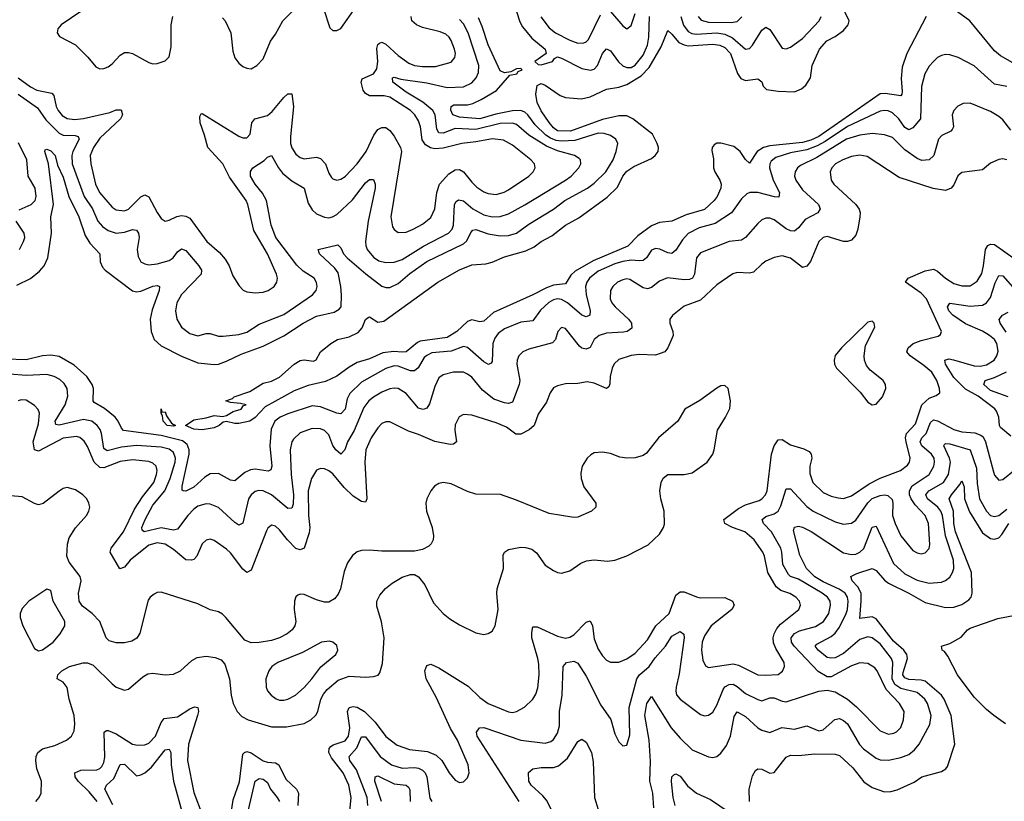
# Model space of a CAD drawing. Header units: inches. Extents: x 1843162 to 1959474, y 907081 to 1016326.
# Tile 268 of 656: x 1900918 to 1905737, y 941491 to 945315. Entities that reach past the tile are written whole.
import ezdxf

# ---------------------------------------------------------------- set-up
doc = ezdxf.new("R2010")
doc.units = ezdxf.units.IN
doc.header["$MEASUREMENT"] = 0
doc.layers.add('B9904', color=7, linetype='Continuous')

msp = doc.modelspace()

# ---------------------------------------------------------------- linework, layer by layer
at = {"layer": 'B9904', "color": 5}
for points, elevation in [([(1905354.3, 945330), (1905259.4, 945150), (1905238, 945082), (1905232.3, 945027.7), (1905237.2, 944962.8), (1905235.9, 944950), (1905230, 944942.5), (1905154.3, 944954.3), (1905130, 944951.7), (1904830, 944742.8), (1904790, 944724.7), (1904750, 944713.7), (1904590, 944698.2), (1904558.5, 944690), (1904526.8, 944670), (1904490, 944612.6), (1904470, 944630.8), (1904444.2, 944670), (1904413.8, 944693.8), (1904350, 944710.4), (1904330, 944710.4), (1904317.6, 944702.4), (1904306.9, 944690), (1904305.8, 944674.2), (1904313.4, 944633.4), (1904314.5, 944590), (1904320.1, 944570), (1904345.3, 944530), (1904351.4, 944510), (1904350.1, 944490), (1904332.4, 944450), (1904317.6, 944430), (1904270, 944385.7), (1904180.1, 944359.9), (1904110, 944329.9), (1904050, 944322.8), (1904010, 944306.8), (1903942.9, 944257.1), (1903893.8, 944206.2), (1903725.2, 944134.8), (1903636.1, 944083.9), (1903614.9, 944065.1), (1903590, 944022.4), (1903530, 944016.2), (1903496.5, 944003.5), (1903430, 943968.4), (1903237.2, 943882.8), (1903190, 943840.3), (1903170, 943836.8), (1903130, 943846), (1903110, 943838.8), (1903056.9, 943790), (1903010, 943760.6), (1902878.2, 943741.8), (1902864.4, 943735.6), (1902810, 943690.4), (1902790, 943687.7), (1902748.3, 943691.7), (1902695.7, 943684.3), (1902630, 943656.1), (1902570, 943638.3), (1902530, 943615.7), (1902470, 943570.6), (1902415.1, 943544.9), (1902330, 943525.4), (1902260.3, 943499.7), (1902118.7, 943421.3), (1902070, 943369), (1902044.4, 943350), (1901990, 943339.4), (1901970, 943339.4), (1901930, 943348.6), (1901913.7, 943346.3), (1901894.6, 943330), (1901870, 943318), (1901810, 943309), (1901770, 943311), (1901729.2, 943330), (1901770, 943356.5), (1901830, 943366.5), (1901870, 943378.9), (1901910, 943373), (1901930, 943378), (1901961.7, 943398.3), (1902002, 943410), (1902013.2, 943426.8), (1902026, 943430), (1901998, 943438), (1901950, 943442), (1901926, 943450), (1901959, 943461), (1901968, 943470), (1902043.9, 943496.1), (1902110, 943536.3), (1902150, 943546), (1902190, 943566), (1902261.2, 943630), (1902290, 943647.3), (1902310, 943650.5), (1902355.3, 943644.7), (1902369, 943651), (1902389.3, 943690), (1902441.2, 943730), (1902474, 943750), (1902530, 943763.6), (1902574.8, 943785.2), (1902593.3, 943806.7), (1902610, 943848), (1902622.8, 943857.2), (1902630, 943861.6), (1902670, 943834.3), (1902699.3, 943840.7), (1902964.5, 944030), (1903070, 944091.5), (1903130, 944114.9), (1903198.7, 944121.3), (1903230, 944128.9), (1903290, 944154.3), (1903395.4, 944184.6), (1903435.9, 944204.1), (1903470, 944229.3), (1903522.3, 944257.7), (1903590, 944310.2), (1903655.1, 944344.9), (1903793.7, 944446.3), (1903843.9, 944496.1), (1903869.9, 944550), (1903890, 944574.2), (1903923.4, 944596.6), (1904010, 944636.4), (1904028.5, 944650), (1904042.7, 944670), (1904044.6, 944690), (1904038.1, 944710), (1904014.7, 944754.7), (1903919.4, 944830), (1903890, 944844.1), (1903850, 944843.8), (1903770, 944826.5), (1903613, 944770), (1903550, 944771.7), (1903530, 944785.4), (1903510, 944811.2), (1903470, 944868.7), (1903451.2, 944910), (1903443.6, 944950), (1903450, 944993.4), (1903470, 945002), (1903490, 944994), (1903563.9, 944943.9), (1903590, 944934.4), (1903668.4, 944928.4), (1903710, 944937.4), (1903790, 944975.4), (1903850, 944985.6), (1903890, 944998.2), (1903960.3, 945039.7), (1903999.2, 945080.8), (1904058, 945182), (1904090, 945261.3), (1904110, 945244.7), (1904143.3, 945203.3), (1904170, 945191.2), (1904190, 945187.6), (1904310, 945195.2), (1904344.2, 945190), (1904370, 945179.2), (1904397.2, 945150), (1904431.3, 945051.3), (1904447.2, 945027.2), (1904470, 945017.5), (1904530, 945026), (1904550, 945010.4), (1904556.5, 944990), (1904573.4, 944973.4), (1904630, 944965.5), (1904710, 944962.2), (1904744, 944976), (1904765.6, 944994.4), (1904788.2, 945030), (1904796.7, 945090), (1904831.9, 945170), (1904867.9, 945212.1), (1904910, 945232.3), (1904950, 945261.8), (1904973.5, 945290), (1904978.5, 945310), (1904920.2, 945430)], 520), ([(1901910, 945324.7), (1901923.9, 945310), (1901951, 945250), (1901961.4, 945161.4), (1901970, 945128.2), (1901990, 945102.4), (1902010, 945086.7), (1902030, 945077.6), (1902050, 945075.3), (1902078.7, 945090), (1902110, 945123.1), (1902144.7, 945210), (1902170, 945243.7), (1902206, 945310), (1902299.4, 945400.6)], 620), ([(1901221.5, 945358.5), (1901120.4, 945290), (1901104.9, 945270), (1901101.6, 945250), (1901112, 945232), (1901190, 945191.1), (1901251.5, 945131.5), (1901290, 945084), (1901310, 945074.4), (1901330, 945075.9), (1901350, 945084.3), (1901370, 945098.9), (1901410, 945141), (1901430, 945153.6), (1901450, 945154.4), (1901470, 945149), (1901550, 945106), (1901570, 945099), (1901590, 945100.9), (1901630, 945113.4), (1901650, 945133.4), (1901658.4, 945181.6), (1901658.7, 945290), (1901666.9, 945330)], 620), ([(1902405.5, 945370), (1902435.1, 945275.1), (1902450, 945261.3), (1902470, 945262), (1902490, 945272), (1902563.7, 945376.3)], 620), ([(1903350, 945355.2), (1903365.1, 945305.1), (1903379.2, 945279.2), (1903424.6, 945224.6), (1903490.4, 945170), (1903494.8, 945150), (1903439.6, 945110), (1903455.2, 945095.2), (1903470, 945093.6), (1903525.1, 945110), (1903534.9, 945125.1), (1903550, 945133.1), (1903570, 945127.4), (1903670, 945076.4), (1903712.4, 945067.6), (1903730, 945073.1), (1903745.7, 945090), (1903770, 945149), (1903790, 945172), (1903810, 945162.7), (1903848.1, 945108.1), (1903870, 945088.5), (1903890, 945081.2), (1903910, 945081.8), (1903930, 945091.8), (1903970, 945141.4), (1903990.9, 945190), (1903996.8, 945230), (1904000.6, 945330)], 540), ([(1903468.5, 945328.5), (1903510, 945274.5), (1903540.6, 945250), (1903610, 945214), (1903650, 945199.8), (1903678.8, 945201.2), (1903690, 945206), (1903701.2, 945218.8), (1903760.8, 945339.2)], 560), ([(1903810, 945355), (1903870, 945284.2), (1903890, 945270.3), (1903910, 945286.7), (1903930, 945344.4)], 560), ([(1905790, 945097.3), (1905718.2, 945138.2), (1905690, 945161.8), (1905568.5, 945310), (1905490, 945365.8)], 520), ([(1900903.7, 944016.3), (1900970, 944048.9), (1901014.7, 944085.3), (1901036.6, 944110), (1901055.3, 944150), (1901073.5, 944270), (1901069.9, 944350), (1901082.4, 944410), (1901057.8, 944610), (1901040.5, 944670), (1901042.5, 944677.5), (1901050, 944681.3), (1901070, 944672.9), (1901090.5, 944650.5), (1901102.9, 944602.9), (1901130, 944545.2), (1901158.7, 944450), (1901207.8, 944350), (1901238.4, 944258.4), (1901261.4, 944221.4), (1901310.1, 944170.1), (1901312.1, 944130), (1901323.5, 944103.5), (1901335.2, 944090), (1901470, 943988.5), (1901490, 943984.2), (1901510, 943987.3), (1901570, 944011.8), (1901590, 944015), (1901602.4, 944010), (1901600.2, 943990), (1901565.3, 943894.7), (1901556.8, 943850), (1901560.3, 943790), (1901575.9, 943750), (1901610, 943719.5), (1901710, 943668.9), (1901790, 943636), (1901870, 943628.2), (1901890, 943630.1), (1901930, 943644.2), (1902001.6, 943678.4), (1902110, 943716.9), (1902210, 943768.6), (1902305, 943830), (1902370, 943863.9), (1902456.3, 943883.7), (1902482.1, 943897.9), (1902490.5, 943910), (1902492.4, 943967.6), (1902489.5, 944010), (1902475.8, 944075.8), (1902459.6, 944099.6), (1902385.6, 944170), (1902379, 944190), (1902474.1, 944214.1), (1902490, 944199.1), (1902502.9, 944170), (1902520.2, 944150), (1902611.1, 944071.1), (1902690, 944011.5), (1902710, 944004.8), (1902730, 944005), (1902770, 944024.5), (1902826.7, 944073.3), (1902910, 944132.3), (1903090, 944218.8), (1903107, 944233), (1903126.1, 944273.9), (1903135.5, 944284.5), (1903150, 944288.8), (1903210, 944267.5), (1903270, 944257.6), (1903310, 944259.6), (1903349.1, 944270.9), (1903410, 944314.6), (1903530, 944388.6), (1903585.8, 944430), (1903697.7, 944490), (1903730, 944514.8), (1903786.7, 944570), (1903822.8, 944630), (1903837.7, 944670), (1903844.8, 944710), (1903835.3, 944730), (1903808.9, 944748.9), (1903778.3, 944758.3), (1903750, 944759), (1903635.4, 944724.6), (1903570, 944720.9), (1903544.4, 944724.4), (1903515.5, 944735.5), (1903493.2, 944750), (1903441, 944801), (1903404.5, 944850), (1903390, 944862.2), (1903370, 944870.2), (1903330, 944869.2), (1903247.7, 944852.3), (1903170, 944829.5), (1903070, 944838.2), (1903037.5, 944850), (1903027.5, 944872.5), (1903029.9, 944890.1), (1903041.9, 944898.1), (1903110, 944898.7), (1903135.1, 944904.9), (1903176.1, 944923.9), (1903251.7, 944968.3), (1903316.6, 945043.4), (1903351.3, 945050), (1903358.4, 945061.6), (1903377.6, 945070), (1903370, 945076.9), (1903350, 945074.8), (1903320.9, 945059.1), (1903290, 945054.2), (1903270, 945064.8), (1903210, 945191.8), (1903182.1, 945282.1), (1903163.5, 945323.5)], 540), ([(1900910, 945030.1), (1900970, 944986.7), (1901001.2, 944970), (1901075.3, 944955.3), (1901084.8, 944944.8), (1901096.1, 944890), (1901105.5, 944870), (1901126, 944846), (1901150, 944831.2), (1901186.6, 944826.6), (1901230, 944831.7), (1901358.5, 944861.5), (1901390, 944873.3), (1901413.5, 944873.5), (1901421, 944850), (1901410.8, 944830), (1901310, 944734.9), (1901278.3, 944690), (1901261.9, 944650), (1901265.1, 944610), (1901289.2, 944510), (1901308.6, 944470), (1901370, 944397.5), (1901390, 944384.6), (1901430, 944379.5), (1901450, 944387.6), (1901510, 944448.6), (1901530, 944458.5), (1901550, 944448.9), (1901590, 944371.4), (1901610, 944342.6), (1901630, 944328.9), (1901650, 944333.6), (1901687.3, 944352.7), (1901710, 944356.2), (1901730, 944353.1), (1901750, 944343.2), (1901834, 944230), (1901895.9, 944175.9), (1901923.8, 944143.8), (1901943.6, 944110), (1901961.2, 944061.2), (1901992.3, 944012.3), (1902011.4, 943991.4), (1902030, 943983.6), (1902070, 943978.2), (1902110, 943982.2), (1902133.6, 943990), (1902162.6, 944010), (1902175.6, 944030), (1902178.8, 944050), (1902174.8, 944070), (1902131, 944170), (1902063.9, 944283.9), (1902035, 944410), (1902026.1, 944430), (1901945.1, 944545.1), (1901912.7, 944610), (1901838.3, 944690), (1901822.4, 944750), (1901800.2, 944810), (1901798.7, 944841.3), (1901805.1, 944854.9), (1901810, 944856.5), (1901990, 944745.4), (1902010, 944737), (1902030, 944736.9), (1902045.3, 944754.7), (1902053.9, 944810), (1902069, 944830), (1902130, 944846), (1902154.2, 944865.8), (1902210, 944934.6), (1902230, 944952.2), (1902250, 944952.2), (1902258, 944890), (1902242.5, 944742.5), (1902243.8, 944710), (1902250, 944687.6), (1902270, 944656.2), (1902290, 944641), (1902310, 944634.8), (1902370, 944642.1), (1902390, 944635.5), (1902413.7, 944610), (1902430, 944564.4), (1902443.6, 944543.6), (1902450, 944536.5), (1902470, 944530.2), (1902490, 944534.7), (1902510, 944547.3), (1902570, 944610.2), (1902613.7, 944670), (1902651.4, 944750), (1902670, 944776.9), (1902690, 944787.3), (1902710, 944787.2), (1902730, 944773.4), (1902750, 944745.5), (1902781.5, 944690), (1902786, 944670), (1902735, 944350), (1902742.1, 944302.1), (1902750, 944288.7), (1902770, 944274), (1902810, 944275.6), (1902843, 944290), (1902890, 944314.3), (1902930, 944346.9), (1902950.4, 944389.6), (1902959, 944470), (1902972.7, 944510), (1903018.9, 944561.1), (1903050, 944580.7), (1903070, 944581.5), (1903090.8, 944570.8), (1903130, 944520.2), (1903155.9, 944495.9), (1903190, 944473), (1903210, 944465.3), (1903250, 944460.5), (1903288.8, 944471.2), (1903310, 944482.5), (1903409.8, 944550), (1903431.8, 944570), (1903440.9, 944590), (1903438, 944610), (1903420.3, 944630), (1903330, 944700.5), (1903285, 944725), (1903232.2, 944732.2), (1903150, 944716.8), (1903081.6, 944710), (1902990, 944686.5), (1902950, 944683.9), (1902928.6, 944688.6), (1902903.3, 944703.3), (1902887, 944727), (1902879, 944790), (1902870, 944820.5), (1902851.2, 944850), (1902830.6, 944870), (1902730, 944936.6), (1902702.1, 944942.1), (1902630, 944942), (1902610, 944954.3), (1902598.7, 944970), (1902588.4, 945010), (1902594.1, 945025.9), (1902649.9, 945050.1), (1902665.7, 945074.3), (1902670.6, 945110), (1902666.5, 945173.5), (1902670, 945193.8), (1902679.2, 945200.8), (1902690, 945205.3), (1902710, 945195.4), (1902770, 945139.6), (1902821.8, 945101.8), (1902850, 945091), (1902890, 945086.2), (1902953.4, 945086.6), (1903030, 945107.8), (1903047.4, 945130), (1903050.5, 945150), (1903046.7, 945170), (1903030, 945213.5), (1903019.8, 945230), (1903003.5, 945243.5), (1902976.1, 945256.1), (1902890, 945276.3), (1902859.5, 945290), (1902837.2, 945310), (1902833.1, 945330)], 580), ([(1900910, 944950.1), (1901004.5, 944884.5), (1901045.2, 944825.2), (1901110, 944759.2), (1901130.4, 944750.4), (1901188.3, 944748.3), (1901203.6, 944743.6), (1901208.6, 944730), (1901178.2, 944670), (1901172.9, 944650), (1901175, 944610), (1901233.8, 944450), (1901273.2, 944390), (1901300.1, 944330), (1901322.9, 944302.9), (1901350, 944283.6), (1901390, 944270.6), (1901430, 944274.6), (1901470, 944287.9), (1901490, 944285.2), (1901499, 944270), (1901501.7, 944250), (1901492.9, 944190), (1901497, 944157), (1901511, 944131), (1901530, 944120.2), (1901550, 944116.3), (1901590, 944119.8), (1901650, 944136.6), (1901669.5, 944150.5), (1901690, 944178.6), (1901710, 944194.2), (1901730, 944186), (1901793.9, 944110), (1901807.2, 944090), (1901805.5, 944070), (1901709.5, 943970), (1901686.8, 943930), (1901679.8, 943890), (1901686.5, 943850), (1901710.3, 943810), (1901750, 943779.7), (1901790, 943768.6), (1901830, 943779.7), (1901850, 943779.3), (1901890, 943766.7), (1901913.4, 943766.6), (1901990, 943775.5), (1902030, 943785.8), (1902090, 943826.1), (1902210, 943872.5), (1902350.9, 943969.1), (1902368.7, 943990), (1902373.6, 944010), (1902370.8, 944029.2), (1902358.4, 944050), (1902305.2, 944085.2), (1902274, 944114), (1902171.7, 944250), (1902148.6, 944310), (1902125, 944430), (1902106.3, 944466.3), (1902069.9, 944510), (1902046.6, 944550), (1902047.4, 944572.6), (1902058.3, 944590), (1902114.2, 944625.8), (1902130, 944643.1), (1902150, 944650.4), (1902184, 944590), (1902204.2, 944564.2), (1902250, 944526.6), (1902310, 944490.2), (1902330, 944418), (1902350, 944383.9), (1902370, 944365.6), (1902410, 944348.6), (1902430, 944345.9), (1902449.3, 944350), (1902470, 944361.5), (1902546.3, 944433.7), (1902610, 944516.8), (1902630, 944533.2), (1902650, 944533.4), (1902658.2, 944510), (1902657, 944490), (1902623.1, 944330), (1902610.1, 944230), (1902611.3, 944210), (1902619.2, 944190), (1902650, 944153.1), (1902675.2, 944135.2), (1902710, 944126.2), (1902750, 944127.9), (1902790, 944141.6), (1902893.4, 944206.6), (1903015.8, 944270), (1903034.2, 944290), (1903041.7, 944310), (1903046.7, 944410), (1903054.8, 944425.2), (1903066.3, 944433.7), (1903090, 944428.2), (1903135, 944390), (1903190, 944360.3), (1903230, 944350.1), (1903270, 944351.6), (1903310, 944364.3), (1903390, 944408.6), (1903590, 944529.6), (1903616.8, 944550), (1903655, 944590), (1903663.8, 944610), (1903662.3, 944630), (1903656.3, 944636.3), (1903633.6, 944650), (1903550, 944673.1), (1903496.1, 944696.1), (1903409.2, 944749.2), (1903350, 944801.4), (1903330, 944809), (1903270, 944806.5), (1903150, 944776.9), (1903050, 944782.9), (1902990, 944759.7), (1902970, 944760.8), (1902959.6, 944779.6), (1902951.8, 944850), (1902939.3, 944870), (1902890.8, 944910.8), (1902810, 944959.9), (1902744.2, 945010), (1902742, 945030), (1902750, 945033.7), (1902783.4, 945023.4), (1902910, 945005.2), (1903010, 944983.9), (1903090, 944986.2), (1903130, 945006.6), (1903152.2, 945030), (1903163.8, 945056.2), (1903164.8, 945090), (1903112.9, 945250), (1903090, 945295.2), (1903070, 945315.7)], 560), ([(1904153.7, 945330), (1904167.6, 945287.6), (1904190, 945257.1), (1904207.6, 945247.6), (1904230, 945244.3), (1904330, 945250), (1904370, 945244.8), (1904406.6, 945226.6), (1904470, 945170.1), (1904490, 945173.7), (1904505, 945190), (1904550, 945264.2), (1904570, 945279), (1904590, 945266.7), (1904650, 945175.8), (1904670, 945172.9), (1904690, 945180.2), (1904750, 945222.5), (1904831.4, 945310), (1904841, 945330)], 540), ([(1904238.4, 945330), (1904253, 945313), (1904290, 945302.8), (1904399.6, 945300.4), (1904430, 945305.5), (1904451.7, 945328.3)], 560), ([(1905750, 944987.8), (1905690, 945000.2), (1905590, 945089.8), (1905510.6, 945130.6), (1905470, 945143.1), (1905450, 945144.8), (1905430, 945140.4), (1905410, 945129.7), (1905390, 945111), (1905370, 945086.9), (1905348.7, 945050), (1905332.1, 944987.9), (1905327.5, 944830), (1905290, 944785.7), (1905270, 944775.8), (1905250, 944787.2), (1905220.7, 944830), (1905190, 944859), (1905168.8, 944868.8), (1905150, 944870.9), (1905130, 944866.9), (1904970, 944792.3), (1904860.9, 944719.1), (1904822, 944698), (1904770, 944677.4), (1904690, 944663), (1904618.7, 944641.3), (1904596.6, 944623.4), (1904589.6, 944610), (1904588.6, 944590), (1904606.5, 944530), (1904637.2, 944470), (1904632.8, 944447.2), (1904612, 944448), (1904530, 944469.5), (1904491.2, 944468.8), (1904476.4, 944463.6), (1904450, 944438.2), (1904401.1, 944370), (1904322.1, 944317.9), (1904243.6, 944296.4), (1904190, 944268.2), (1904161.8, 944238.2), (1904130, 944186.8), (1904110, 944171.6), (1904090, 944174.2), (1904051.5, 944191.5), (1904030, 944195), (1904010, 944187.1), (1903985.3, 944150), (1903970, 944136.9), (1903950, 944134.5), (1903910, 944138.7), (1903870, 944132.1), (1903830, 944119.8), (1903750, 944083.8), (1903707.3, 944050), (1903693.4, 944030), (1903686.5, 944010), (1903690.1, 943970), (1903710.8, 943890), (1903708.2, 943870), (1903690, 943860.4), (1903670, 943869), (1903599.6, 943930), (1903570, 943946.5), (1903550, 943949), (1903530, 943944.1), (1903508.5, 943931.5), (1903467, 943893), (1903430, 943842.4), (1903370, 943834.6), (1903290, 943803), (1903259.6, 943780.4), (1903242.9, 943757.1), (1903234.1, 943730), (1903230, 943642.7), (1903225.7, 943634.3), (1903212.4, 943627.6), (1903190, 943641.3), (1903110, 943711.2), (1903090, 943716.3), (1903030, 943693), (1902935.3, 943684.7), (1902910, 943672.8), (1902898.2, 943661.8), (1902868.2, 943611.8), (1902850, 943596.5), (1902830, 943597.6), (1902770, 943620.3), (1902750, 943620.7), (1902710, 943607.8), (1902590, 943541.8), (1902533.6, 943486.4), (1902520.3, 943459.7), (1902510, 943408.7), (1902490, 943386.7), (1902470, 943389.9), (1902390, 943421.3), (1902350, 943425.3), (1902230, 943386.6), (1902193.2, 943370), (1902167.1, 943350), (1902148.7, 943311.3), (1902142.5, 943230), (1902152.4, 943130), (1902146.7, 943113.3), (1902134.1, 943105.9), (1902070, 943115.2), (1902047.9, 943112.1), (1902020.3, 943099.7), (1901970, 943058.7), (1901950, 943062.2), (1901890, 943095.3), (1901850, 943093.6), (1901823.1, 943076.9), (1901770, 943027.3), (1901730, 943007.6), (1901717.2, 943010), (1901713, 943013), (1901712.9, 943032.9), (1901747.9, 943190), (1901746.9, 943210), (1901736.9, 943236.9), (1901714, 943254), (1901610, 943280.7), (1901425.8, 943305.8), (1901415.7, 943315.7), (1901399.9, 943350), (1901384.3, 943370), (1901332.7, 943412.7), (1901282.5, 943442.5), (1901277.7, 943450), (1901279.3, 943510), (1901272.7, 943530), (1901245.8, 943570), (1901185, 943625), (1901110, 943666.7), (1901070, 943673.8), (1901030, 943671.1), (1900950, 943650.7), (1900850, 943653.3)], 540), ([(1905770, 944774.2), (1905730, 944825.1), (1905710, 944841.4), (1905670, 944866.4), (1905570, 944907.1), (1905535.4, 944904.6), (1905510, 944891.5), (1905490.4, 944870), (1905481.3, 944850), (1905488.8, 944791.2), (1905482.5, 944777.5), (1905475.5, 944770), (1905431.5, 944748.5), (1905415.5, 944730), (1905392.7, 944650), (1905370, 944629.8), (1905333.2, 944626.8), (1905310, 944635.8), (1905250, 944678.7), (1905190, 944738), (1905150, 944751.6), (1905090, 944758.9), (1905029.4, 944749.4), (1904965.5, 944730), (1904818.9, 944641.1), (1904738.9, 944601.1), (1904724.7, 944590), (1904712.8, 944570), (1904710.2, 944550), (1904717.4, 944530), (1904750, 944483.2), (1904828, 944410), (1904836.1, 944390), (1904824.2, 944370), (1904762.2, 944337.8), (1904730, 944296.1), (1904710, 944280.7), (1904690, 944281.9), (1904670, 944291.2), (1904610, 944335.7), (1904590, 944343.8), (1904570, 944343.5), (1904550, 944335.3), (1904530, 944318), (1904470, 944248.7), (1904450, 944236.1), (1904390, 944229.8), (1904250, 944173.8), (1904230, 944149.4), (1904221.5, 944070), (1904211, 944050), (1904196.8, 944043.2), (1904170, 944041.6), (1904087.9, 944052.1), (1904050, 944035.3), (1904010, 944004.8), (1903990, 943998.9), (1903970, 944003.5), (1903904.2, 944044.2), (1903890, 944046.8), (1903870, 944042.7), (1903843.2, 944030), (1903820.7, 944010), (1903809.3, 943990), (1903808.7, 943950), (1903816.6, 943930), (1903832.8, 943910), (1903897.7, 943850), (1903911.9, 943830), (1903913.6, 943806.4), (1903890.4, 943790), (1903873.8, 943786.2), (1903790, 943781), (1903754.4, 943770), (1903730.1, 943750), (1903710, 943711.8), (1903690, 943702.6), (1903670, 943708.2), (1903657.8, 943717.8), (1903590, 943803.5), (1903570, 943809.6), (1903552.4, 943790), (1903540.9, 943750), (1903525.9, 943734.1), (1903410, 943703.7), (1903380.3, 943690), (1903360.2, 943670), (1903352.2, 943650), (1903351.8, 943630), (1903365.6, 943550), (1903362.8, 943530), (1903330, 943443.1), (1903310, 943437.4), (1903290, 943440.9), (1903239.2, 943459.2), (1903182.3, 943502.3), (1903130, 943566.6), (1903110, 943580.7), (1903089.8, 943589.8), (1903041, 943590), (1902990, 943576.8), (1902970, 943563.5), (1902950, 943520.5), (1902924, 943436), (1902910, 943414.2), (1902892.3, 943407.7), (1902870, 943414.6), (1902810, 943486.5), (1902770, 943510.6), (1902750, 943513), (1902730, 943509.2), (1902690, 943492.3), (1902650, 943468.5), (1902627.1, 943450), (1902602.1, 943417.9), (1902555.4, 943304.6), (1902522.9, 943250), (1902508.8, 943211.2), (1902490, 943189.8), (1902464.5, 943210), (1902450, 943232.4), (1902430, 943284), (1902410, 943304.8), (1902390, 943312.5), (1902350, 943314.5), (1902290, 943294.3), (1902257.1, 943262.9), (1902250, 943249.4), (1902242.1, 943210), (1902246.2, 943090), (1902258, 942990), (1902255.5, 942944.5), (1902250, 942925.4), (1902230, 942923.7), (1902150, 942989.9), (1902110, 943010.4), (1902087.9, 943012.1), (1902070, 943005.9), (1902050.2, 942990), (1902037.9, 942970), (1902010, 942851.5), (1901990, 942842.4), (1901970, 942855.4), (1901890, 942928.7), (1901850, 942944.1), (1901830, 942945.7), (1901790, 942934.7), (1901770, 942921), (1901740.1, 942890), (1901690, 942822.8), (1901670, 942818), (1901610, 942829.6), (1901526.6, 942810), (1901516.8, 942816.8), (1901515.3, 942830), (1901531.7, 942870), (1901570, 942940.4), (1901627.7, 943010), (1901654.1, 943070), (1901678.1, 943150), (1901679.5, 943170), (1901670, 943197.4), (1901650, 943213.1), (1901610, 943223.4), (1901490, 943231.2), (1901416.4, 943223.6), (1901345.5, 943205.5), (1901330, 943217.3), (1901318.8, 943290), (1901311.5, 943310), (1901296.1, 943330), (1901270.2, 943350.2), (1901230, 943359.4), (1901110.7, 943330.7), (1901095.1, 943335.1), (1901091.6, 943350), (1901139.4, 943430), (1901152.9, 943472.9), (1901149.8, 943510), (1901135.6, 943535.6), (1901114.5, 943554.5), (1901086, 943570), (1901050, 943579), (1900950, 943574.3), (1900870, 943579.9)], 560), ([(1900915, 944385), (1900974.4, 944410), (1900993.6, 944430), (1900998.8, 944450), (1900992.7, 944490), (1900958.7, 944550), (1900953.1, 944630), (1900911.9, 944711.9)], 560), ([(1905750, 944628.5), (1905730, 944634.2), (1905710, 944630.7), (1905670, 944612.8), (1905630, 944580.6), (1905530, 944567.7), (1905510, 944551.1), (1905490, 944506.9), (1905477.6, 944490), (1905450, 944479.6), (1905389.5, 944489.5), (1905223.4, 944543.4), (1905065.4, 944645.4), (1905030, 944652.7), (1904990, 944645.4), (1904947.4, 944630), (1904911.6, 944610), (1904892.4, 944590), (1904884.2, 944570), (1904890.2, 944530), (1904903.5, 944510), (1905010.1, 944410.1), (1905027.3, 944387.3), (1905032.1, 944370), (1905030.8, 944350.8), (1905020.1, 944290), (1905010, 944260.5), (1904990, 944236.4), (1904970, 944229.1), (1904950, 944229.2), (1904870, 944254), (1904850, 944249.8), (1904830, 944229.7), (1904788.8, 944131.2), (1904770, 944108.7), (1904750, 944102.3), (1904690, 944148.9), (1904650, 944159.3), (1904610, 944151.6), (1904570, 944133.3), (1904550, 944119.3), (1904510, 944079), (1904490, 944074.7), (1904430, 944077.5), (1904409, 944071), (1904330, 944017.3), (1904250, 943942.2), (1904170, 943914), (1904112.5, 943867.5), (1904099.6, 943850), (1904099.2, 943830), (1904114.3, 943790), (1904115.8, 943770), (1904090.1, 943709.9), (1904075.5, 943690), (1904030, 943673.5), (1903950, 943676.3), (1903910, 943672.2), (1903850, 943653.1), (1903828.1, 943631.9), (1903817.2, 943610), (1903807.9, 943570), (1903806.9, 943533.1), (1903802, 943518), (1903790, 943511.3), (1903730, 943537.3), (1903696.1, 943543.9), (1903650, 943535.8), (1903590, 943533.1), (1903550, 943524.4), (1903530, 943514.3), (1903514.9, 943490), (1903496.9, 943443.1), (1903454.9, 943385.1), (1903435.4, 943330), (1903412.1, 943307.9), (1903370, 943286.9), (1903346.6, 943286.6), (1903301.1, 943321.1), (1903250, 943342.7), (1903130, 943379.5), (1903090, 943383.8), (1903068.1, 943371.9), (1903050, 943332.3), (1903047.5, 943307.5), (1903055.2, 943250), (1903041.5, 943238.5), (1903024, 943236), (1902950, 943250.7), (1902870, 943285.8), (1902821.4, 943301.4), (1902730, 943347.9), (1902710, 943348), (1902690, 943338.9), (1902670, 943318.8), (1902637.9, 943270), (1902611.9, 943210), (1902607.1, 943150), (1902616.5, 942970), (1902610, 942954.5), (1902590, 942957.6), (1902550, 942983.8), (1902505.6, 943025.6), (1902450, 943092.5), (1902430, 943108.2), (1902410, 943118), (1902390, 943119.8), (1902370, 943111.1), (1902346, 943070), (1902330.1, 943009.9), (1902330.9, 942890), (1902338.6, 942830), (1902335.3, 942804.7), (1902310, 942728.7), (1902290, 942720.8), (1902270, 942728), (1902227.8, 942770), (1902190, 942819.8), (1902170, 942837.8), (1902150, 942842.3), (1902132.4, 942827.6), (1902125.2, 942814.8), (1902050, 942622), (1902030, 942610.9), (1902010, 942627.1), (1901950, 942705.8), (1901930, 942724.8), (1901870, 942767.2), (1901850, 942773.3), (1901830, 942768.5), (1901810, 942751.3), (1901784.2, 942690), (1901770, 942674.6), (1901758.4, 942670), (1901730, 942672.6), (1901670, 942722.3), (1901630, 942748.6), (1901590, 942755.3), (1901550, 942743.7), (1901458.8, 942670), (1901430, 942635.9), (1901408, 942628), (1901360.6, 942710), (1901365.7, 942730), (1901426.3, 942810), (1901479.7, 942920.3), (1901519.4, 942980.6), (1901574.2, 943050), (1901587.9, 943090), (1901589.9, 943110), (1901584.9, 943130), (1901570, 943146), (1901550, 943154.2), (1901470, 943160.8), (1901410, 943153), (1901330, 943121.8), (1901310, 943124.4), (1901282.4, 943150), (1901250, 943227), (1901233.4, 943253.4), (1901211.4, 943271.4), (1901195, 943275), (1901130, 943267.1), (1901010, 943204.3), (1900990, 943209.8), (1900983.6, 943250), (1901010, 943338.4), (1901014.4, 943390), (1901007.9, 943407.9), (1900990, 943427.4), (1900950, 943453.8), (1900925.3, 943454.7), (1900910, 943449.7)], 580), ([(1900916, 944190), (1900936.8, 944230), (1900942, 944250), (1900939.2, 944270), (1900900.7, 944330)], 560), ([(1902529.9, 941410), (1902539.9, 941510), (1902527.9, 941570), (1902500.3, 941630), (1902443.7, 941703.7), (1902431.4, 941730), (1902431.8, 941750), (1902440.4, 941759.6), (1902452.4, 941767.6), (1902510, 941786.7), (1902527.2, 941810), (1902533.6, 941850), (1902521.5, 941930), (1902530.4, 941949.6), (1902550, 941954.4), (1902570, 941951.2), (1902606.1, 941930), (1902658.4, 941878.4), (1902710, 941808.1), (1902765.2, 941765.2), (1902825.1, 941745.1), (1902914.1, 941734.1), (1902956.4, 941716.4), (1902984.1, 941690), (1903020.2, 941630), (1903050, 941594), (1903070, 941583.6), (1903090, 941586), (1903110, 941605.5), (1903117.2, 941630), (1903112.3, 941670), (1903061.1, 941790), (1903026.8, 941846.8), (1902957.9, 941997.9), (1902907.7, 942090), (1902900.8, 942130), (1902910, 942154.9), (1902930, 942161.1), (1902970, 942144.7), (1903113.5, 942053.5), (1903170, 941998.7), (1903210, 941970.1), (1903310, 941928.6), (1903330, 941926), (1903350, 941930.2), (1903388.8, 941951.2), (1903429.8, 941990), (1903444.5, 942015.5), (1903453.8, 942046.2), (1903459.9, 942110), (1903458.3, 942161.7), (1903454.6, 942190), (1903424.6, 942290), (1903423.7, 942316.3), (1903430, 942344.9), (1903450, 942344.6), (1903550, 942298.5), (1903590, 942289.6), (1903610, 942294.3), (1903630, 942305.5), (1903690, 942367.1), (1903710, 942374.2), (1903722.2, 942350), (1903730, 942285.7), (1903750, 942236), (1903770, 942202.7), (1903790, 942181.3), (1903810, 942171.2), (1903850, 942171.2), (1903890, 942188.6), (1903930, 942216.1), (1903990, 942280.5), (1904031.6, 942350), (1904097.4, 942410), (1904130, 942499.7), (1904150, 942515.1), (1904170, 942516.4), (1904230, 942491.2), (1904250, 942487.2), (1904370, 942488.6), (1904406.3, 942470), (1904415, 942450), (1904403.9, 942430), (1904302.2, 942350), (1904270, 942300.9), (1904258.3, 942270), (1904255.1, 942230), (1904262, 942182), (1904273.9, 942153.9), (1904290, 942145.3), (1904410, 942162.9), (1904436.4, 942156.4), (1904530, 942110.2), (1904567.4, 942107.4), (1904630, 942111.1), (1904652.1, 942127.9), (1904661.1, 942150), (1904659.1, 942170), (1904618.4, 942238.4), (1904607.1, 942267.1), (1904605.4, 942290), (1904609.9, 942310), (1904623.9, 942336.1), (1904642.5, 942357.5), (1904730.9, 942430), (1904739.2, 942450), (1904734.2, 942470), (1904716.8, 942490), (1904686.9, 942506.9), (1904642.8, 942522.8), (1904620.6, 942540.6), (1904580.4, 942610), (1904563.8, 942690), (1904555.8, 942710), (1904513.2, 942770), (1904466.8, 942810), (1904406.9, 942830), (1904369.8, 942850), (1904365.1, 942870), (1904436, 942924), (1904470, 942941.2), (1904536.6, 942963.4), (1904550, 942970.2), (1904569.1, 942990), (1904576, 943010), (1904598.2, 943190), (1904610, 943230.3), (1904630, 943259.1), (1904650, 943260.7), (1904690, 943235), (1904755.8, 943215.8), (1904782.7, 943202.7), (1904792.6, 943190), (1904794.7, 943170), (1904785, 943130), (1904785, 943095), (1904799.8, 943050), (1904850, 943002.2), (1904890, 942984), (1904924, 942976), (1904950, 942973.1), (1904990, 942985), (1905076.4, 943043.6), (1905130, 943072), (1905228.7, 943110), (1905263.7, 943136.3), (1905273.4, 943150), (1905277.2, 943170), (1905256.2, 943250), (1905254, 943270), (1905259.3, 943290), (1905301.8, 943338.2), (1905333.5, 943430), (1905370, 943462.5), (1905404.1, 943475.9), (1905421.3, 943490), (1905420.3, 943510), (1905407.2, 943550), (1905382.9, 943590), (1905343.8, 943623.8), (1905276.8, 943670), (1905259.8, 943690), (1905266.6, 943710), (1905291.9, 943730), (1905330, 943745.1), (1905413.6, 943766.4), (1905424.8, 943775.2), (1905429.8, 943790), (1905356.3, 943950), (1905330, 943977.4), (1905253.5, 944030), (1905267.3, 944050), (1905350, 944086), (1905390, 944094.1), (1905410, 944084.2), (1905450, 944049.6), (1905490, 944024.6), (1905530, 944012.3), (1905570, 944012.2), (1905604.2, 944035.8), (1905626.6, 944073.4), (1905636.2, 944110), (1905645.6, 944190), (1905655.8, 944210), (1905670, 944217.5), (1905690, 944214.6), (1905790, 944143.9)], 580), ([(1905770, 943277.9), (1905719.1, 943319.1), (1905713.6, 943330), (1905710.8, 943370.8), (1905698.9, 943398.9), (1905690.3, 943410.3), (1905610, 943473.5), (1905547.9, 943507.9), (1905490, 943563.7), (1905449.9, 943630), (1905446, 943650), (1905464.9, 943655.1), (1905488.6, 943651.4), (1905590, 943620.7), (1905619.8, 943620.2), (1905650, 943626.2), (1905686.8, 943650), (1905700.8, 943670), (1905706.5, 943693.5), (1905700.7, 943730), (1905688.6, 943750), (1905665.5, 943770), (1905630, 943791.3), (1905547.4, 943827.4), (1905485.2, 943870), (1905466.1, 943890), (1905459.8, 943910), (1905470, 943927.4), (1905570, 943912.9), (1905630, 943918.4), (1905650, 943930.1), (1905670, 943956.5), (1905692, 944028), (1905710, 944062.6), (1905730, 944061.7), (1905790, 943993.5)], 560), ([(1905746.9, 943786.9), (1905717, 943830), (1905712.4, 943847.6), (1905727.7, 943870), (1905756.1, 943883.9)], 540), ([(1905755.6, 943470), (1905670, 943500.1), (1905637.8, 943530), (1905643.1, 943550), (1905690, 943565.1), (1905747.5, 943592.5)], 540), ([(1900996.8, 941490), (1901013.3, 941510), (1901022.3, 941530), (1901025, 941590), (1901002.1, 941650), (1900995.8, 941690), (1900997.5, 941710), (1901006.3, 941730), (1901030, 941748.5), (1901090, 941764.2), (1901146.2, 941790), (1901170.6, 941810), (1901183.5, 941836.5), (1901187.2, 941870), (1901184.5, 941910), (1901159, 941990), (1901150, 942048), (1901130, 942073.5), (1901100.9, 942090), (1901103.9, 942110), (1901124.4, 942130), (1901162, 942150), (1901229, 942169), (1901250, 942168.4), (1901277.6, 942157.6), (1901370, 942066), (1901390, 942050.2), (1901430, 942035.4), (1901450, 942039.7), (1901519.8, 942100.2), (1901545.3, 942114.7), (1901570, 942118.4), (1901630, 942110.1), (1901670, 942112.3), (1901704.5, 942130), (1901760.2, 942179.8), (1901785.8, 942194.2), (1901830, 942201.1), (1901874.5, 942194.5), (1901903.1, 942183.1), (1901921.8, 942161.8), (1901944.2, 942090), (1901952.3, 942010), (1901962, 941970), (1901981.5, 941930), (1902005.3, 941905.3), (1902036.5, 941890), (1902150, 941855), (1902224.1, 941855.9), (1902310, 941871.3), (1902342.9, 941890), (1902367.5, 941912.5), (1902377.6, 941930), (1902392.4, 941990), (1902404.1, 942015.9), (1902422.5, 942037.5), (1902476.6, 942083.4), (1902530, 942102.8), (1902610, 942098), (1902650, 942100.9), (1902671.7, 942108.3), (1902680.6, 942119.4), (1902694.1, 942165.9), (1902701.9, 942290), (1902688.7, 942368.7), (1902666.4, 942446.4), (1902665.9, 942470), (1902680.1, 942499.9), (1902708.4, 942531.6), (1902741.3, 942558.7), (1902790, 942588.2), (1902830, 942601.2), (1902850, 942600.2), (1902869.5, 942589.5), (1902901.4, 942550), (1902942.6, 942462.6), (1902990.2, 942410), (1903023.1, 942383.1), (1903070, 942353.9), (1903150, 942314.5), (1903190, 942307.5), (1903210, 942311.5), (1903230, 942323.1), (1903244.8, 942350), (1903259.6, 942430), (1903252.4, 942510), (1903255.3, 942530), (1903285, 942630), (1903284.7, 942695.3), (1903290.8, 942710), (1903310, 942723.2), (1903370, 942733.6), (1903393.3, 942733.3), (1903425, 942725), (1903447.3, 942707.3), (1903490, 942646.7), (1903530, 942619.7), (1903550, 942610.2), (1903570, 942607.1), (1903610, 942618.8), (1903664.5, 942655.5), (1903692.7, 942667.3), (1903730, 942671.6), (1903794.1, 942665.9), (1903830.3, 942670.3), (1903890, 942691.3), (1903994.2, 942745.8), (1904050, 942797.4), (1904069.8, 942830), (1904073.7, 942846.3), (1904072.8, 942910), (1904056.3, 942970), (1904051.2, 943010), (1904057.9, 943050), (1904067.6, 943072.4), (1904090.6, 943089.4), (1904170, 943089.4), (1904210, 943097.4), (1904282, 943150), (1904309.8, 943190), (1904317.8, 943210), (1904333.7, 943306.3), (1904373.3, 943370), (1904393.4, 943413.4), (1904397, 943450), (1904385.2, 943510), (1904370, 943525.2), (1904350, 943522.9), (1904330, 943513), (1904247.4, 943452.6), (1904173, 943410), (1904139.1, 943350), (1904044.9, 943270), (1903985.7, 943194.3), (1903970, 943182.7), (1903930, 943171.5), (1903890, 943169.9), (1903855.3, 943175.3), (1903810, 943192.2), (1903770, 943199.8), (1903730, 943195.3), (1903713.2, 943186.8), (1903694.6, 943170), (1903670.3, 943130), (1903664.3, 943095.7), (1903665.2, 943070), (1903679.1, 943030), (1903737.4, 942950), (1903738.3, 942930), (1903716.5, 942910), (1903650, 942880.8), (1903630, 942879.6), (1903510, 942898.7), (1903350, 942965), (1903271.4, 942991.4), (1903150, 942993.7), (1903110, 943006.9), (1903030, 943044.1), (1902990, 943050.5), (1902970, 943046), (1902947.5, 943032.5), (1902930.2, 943010), (1902910.2, 942970), (1902905.8, 942950), (1902908.6, 942910), (1902936.8, 942830), (1902943.5, 942790), (1902941.7, 942770), (1902931, 942750), (1902920, 942740), (1902890, 942722.5), (1902850, 942714.5), (1902690, 942714.8), (1902630, 942719.8), (1902590, 942717.6), (1902570, 942711), (1902546.9, 942693.1), (1902521.7, 942658.3), (1902505.3, 942614.7), (1902487.9, 942530), (1902476.4, 942503.6), (1902458.6, 942481.4), (1902430, 942465.8), (1902410, 942465.4), (1902370, 942475.9), (1902310, 942502.9), (1902290, 942505.1), (1902279.7, 942500.3), (1902268.7, 942491.3), (1902262, 942470), (1902261.5, 942430), (1902269, 942370), (1902263.8, 942350), (1902250.7, 942330), (1902227.1, 942310), (1902190, 942291.2), (1902150, 942278.2), (1902090, 942267.8), (1902050, 942266.8), (1902019.2, 942279.2), (1901926.2, 942390), (1901910, 942407), (1901890, 942418.2), (1901850, 942428.2), (1901790, 942456.8), (1901610, 942513.8), (1901590, 942512.5), (1901575.1, 942504.9), (1901556, 942490), (1901545.7, 942474.3), (1901505.8, 942314.2), (1901490.9, 942289.1), (1901465.8, 942274.2), (1901430, 942266.4), (1901390, 942265.9), (1901355.7, 942275.7), (1901341.2, 942290), (1901309.4, 942370), (1901273, 942410), (1901225.6, 942445.6), (1901208.9, 942470), (1901204.6, 942510), (1901219.2, 942570), (1901213.9, 942590), (1901160.3, 942660.3), (1901147.8, 942690), (1901150.8, 942749.2), (1901160, 942780), (1901190.7, 942829.3), (1901245, 942890), (1901256.5, 942910), (1901260.3, 942930), (1901256.5, 942950), (1901245.6, 942970), (1901226.4, 942990), (1901190, 943014.6), (1901150, 943026.8), (1901130, 943021.2), (1901110, 943008.9), (1901032.2, 942947.8), (1901010, 942941.5), (1900990, 942947.8), (1900930, 942980.9), (1900874.7, 942985.3)], 620), ([(1903362, 941490), (1903156.5, 941810), (1903153.5, 941830), (1903167.8, 941850), (1903190, 941852.6), (1903370, 941789.5), (1903490, 941774.8), (1903516.7, 941783.3), (1903530, 941793), (1903550, 941824.7), (1903560.2, 941859.8), (1903559.7, 941930), (1903573.4, 942010), (1903578, 942150), (1903594.5, 942170), (1903630, 942176.5), (1903650, 942167.4), (1903690, 942102.4), (1903761.8, 941961.8), (1903810.6, 941890.6), (1903830, 941820.5), (1903850, 941781.6), (1903870, 941761.6), (1903890, 941764.9), (1903903.6, 941816.4), (1903900.7, 941950), (1903938.2, 942090), (1903952.3, 942110), (1903998.2, 942150), (1904027.5, 942192.5), (1904079.6, 942250), (1904110, 942298.8), (1904150, 942321.5), (1904169.1, 942309.1), (1904170.8, 942290.8), (1904146, 942114), (1904131.1, 942050), (1904128.6, 942030), (1904132.3, 942012.3), (1904150.5, 941990.5), (1904250, 941915.2), (1904270, 941909), (1904290, 941912.7), (1904310, 941926.3), (1904330, 941962), (1904361.4, 942038.6), (1904370, 942050.8), (1904390, 942062.8), (1904410, 942064.7), (1904430, 942053.4), (1904470, 942017.7), (1904530, 941988.3), (1904550, 941983.2), (1904590, 941997), (1904610, 941996.4), (1904650, 941980.1), (1904670, 941977.6), (1904830, 942030.2), (1904870, 942034.9), (1904910, 942026), (1904970, 941990.8), (1905013.4, 941953.4), (1905130, 941835.8), (1905170, 941820.2), (1905196, 941824), (1905210, 941830.2), (1905230, 941852), (1905244.2, 941890), (1905247.5, 941930), (1905223.7, 941970), (1905158.2, 942038.2), (1905115, 942130), (1905103.6, 942143.6), (1905070, 942164.8), (1905030, 942167.9), (1904990, 942153.4), (1904890, 942100.6), (1904870, 942100.6), (1904826.2, 942126.2), (1904707.9, 942250), (1904695.3, 942270), (1904694.1, 942290), (1904710, 942312.1), (1904734.9, 942325.1), (1904813.2, 942346.8), (1904852.3, 942370), (1904879.1, 942410), (1904887.2, 942450), (1904884.3, 942470), (1904871.6, 942490), (1904846, 942510), (1904730, 942577), (1904691.3, 942591.3), (1904681, 942601), (1904652.7, 942650), (1904648.7, 942710), (1904643, 942730), (1904596.9, 942810), (1904558, 942850), (1904551.7, 942870), (1904570, 942883.7), (1904610, 942897.3), (1904630, 942910.9), (1904643.5, 942936.5), (1904670, 943020.3), (1904690, 943020.2), (1904770, 942933.4), (1904802.3, 942910), (1904910, 942857.8), (1904950, 942846.9), (1904990, 942851.7), (1905010, 942866.7), (1905068.5, 942951.5), (1905090, 942972.5), (1905130, 942987.1), (1905150, 942990.5), (1905167.4, 942987.4), (1905187.9, 942967.9), (1905191.5, 942950), (1905190.1, 942890), (1905202.6, 942850), (1905230.2, 942790), (1905290, 942718), (1905310, 942706.4), (1905330, 942702.2), (1905350, 942706.7), (1905370, 942728.4), (1905373, 942747), (1905365.4, 942850), (1905349.2, 942890), (1905301.4, 942941.4), (1905281.6, 942970), (1905273.5, 942990), (1905273.2, 943010), (1905286.3, 943033.7), (1905369.2, 943090), (1905391.9, 943130), (1905395.9, 943150), (1905393.3, 943170), (1905381.5, 943190), (1905333.9, 943230), (1905324.8, 943250), (1905333.7, 943270), (1905354, 943290), (1905375.4, 943344.6), (1905390, 943357.4), (1905410, 943353.1), (1905490.1, 943310.1), (1905530, 943299.2), (1905593.2, 943293.2), (1905622.5, 943282.5), (1905633.4, 943273.4), (1905644.6, 943250), (1905683.6, 943103.6), (1905690, 943086.7), (1905710, 943062.6), (1905730, 943065.8), (1905790, 943114.2)], 560), ([(1904021.3, 941458.7), (1904016.2, 941530), (1904002.1, 941590), (1904005.5, 941685.5), (1903998.3, 941790), (1903977.1, 941910), (1903987.7, 941970), (1904010, 942003), (1904107.3, 941850), (1904150, 941799.4), (1904210, 941742.2), (1904290, 941708.3), (1904310, 941704.7), (1904330, 941710.2), (1904350, 941726), (1904376.7, 941763.3), (1904397.1, 941810), (1904414.8, 941905.2), (1904430, 941929.1), (1904470, 941905.6), (1904530, 941850.9), (1904550, 941839.4), (1904590, 941827.7), (1904647.5, 941852.5), (1904710, 941843.7), (1904770, 941860.7), (1904830, 941835), (1904850, 941840.2), (1904908.1, 941891.9), (1904930, 941895.9), (1904950, 941887.1), (1904970, 941869.3), (1905028.9, 941768.9), (1905047.3, 941747.3), (1905110, 941701.4), (1905130, 941693.5), (1905170, 941693), (1905230, 941705.6), (1905270, 941720.5), (1905297.9, 941742.1), (1905321, 941770), (1905372.9, 941867.1), (1905379, 941910), (1905361.6, 941970), (1905347.5, 941990), (1905310, 942023.1), (1905230, 942042.9), (1905202, 942062), (1905188.6, 942090), (1905191.6, 942170), (1905185.4, 942190), (1905130, 942261.9), (1905090, 942291), (1905070, 942295.8), (1905030, 942282.1), (1904950, 942213.4), (1904910, 942193.3), (1904890, 942190.7), (1904870, 942194.8), (1904825.8, 942230), (1904811.6, 942250), (1904819.9, 942260.1), (1904890, 942296.9), (1904910, 942314.3), (1904930, 942343.3), (1904963.7, 942410), (1904969.5, 942430), (1904973.6, 942470), (1904970.3, 942490), (1904957.6, 942510), (1904929.5, 942529.5), (1904850, 942564.4), (1904810, 942588.7), (1904768.4, 942630), (1904735.7, 942695.7), (1904704.6, 942815.4), (1904710, 942831.4), (1904730, 942837.1), (1904750, 942831.4), (1904791.6, 942811.6), (1904950, 942707.1), (1904990, 942698), (1905010, 942700.5), (1905030, 942709.5), (1905050, 942728.6), (1905090, 942831.8), (1905110, 942836.4), (1905194.6, 942654.6), (1905250, 942603.8), (1905310, 942572.2), (1905370, 942558), (1905430, 942562.6), (1905450, 942571), (1905470, 942587.1), (1905483.9, 942610), (1905489.9, 942630), (1905488.6, 942670), (1905449, 942790), (1905434.1, 942890), (1905426.2, 942910), (1905411.1, 942930), (1905361.1, 942970), (1905353.4, 942990), (1905367.5, 943010), (1905440.2, 943050), (1905464.4, 943090), (1905473.7, 943150), (1905469.3, 943170), (1905441.9, 943230), (1905443.7, 943236.3), (1905450, 943242.2), (1905470, 943239.6), (1905570.9, 943210.9), (1905600.9, 943120.9), (1905605.2, 943045.2), (1905615.5, 942970), (1905650, 942911), (1905670.4, 942890), (1905690, 942884.7), (1905710, 942888.5), (1905750, 942919.6)], 540), ([(1904490.7, 941489.3), (1904487.6, 941550), (1904504.9, 941615.1), (1904518.6, 941641.4), (1904530, 941650.3), (1904550, 941648.2), (1904590, 941629.4), (1904610, 941631.3), (1904670, 941707.2), (1904690, 941716.4), (1904730, 941715.8), (1904810, 941723.8), (1904910, 941721.3), (1904930, 941714.3), (1904995, 941655), (1905050, 941586.1), (1905090, 941558.4), (1905150, 941537), (1905181.4, 941538.6), (1905212.5, 941547.5), (1905295.5, 941584.5), (1905334, 941610), (1905430, 941637), (1905450.9, 941649.1), (1905459.3, 941660.7), (1905495.4, 941770), (1905476.8, 941910), (1905443.5, 941990), (1905429.1, 942010), (1905350, 942078.5), (1905330, 942084.4), (1905270, 942087), (1905250, 942095.4), (1905240.8, 942110), (1905241.7, 942121.7), (1905263.5, 942190), (1905259.5, 942210), (1905245, 942230), (1905195, 942275), (1905110, 942384.1), (1905090, 942393.5), (1905030, 942385.1), (1905037.3, 942470), (1905036, 942510), (1905020.6, 942540.6), (1904993.2, 942570), (1904986.2, 942590), (1905015, 942605), (1905090, 942630.1), (1905110, 942620.6), (1905150, 942572.3), (1905170, 942558.4), (1905269.8, 942509.8), (1905350, 942463.3), (1905450, 942439.6), (1905490, 942440.1), (1905530, 942453.3), (1905563.7, 942476.3), (1905574.4, 942490), (1905580.7, 942510), (1905577.1, 942610), (1905498.1, 942810), (1905490.5, 942850), (1905488.3, 942910), (1905467.8, 942970), (1905478.1, 942990), (1905519.9, 943040.1), (1905530, 943059.5), (1905540.1, 943030), (1905543.2, 942970), (1905567.5, 942907.5), (1905630, 942804.5), (1905670, 942776.6), (1905690, 942773.7), (1905710, 942780.1), (1905724.5, 942795.5), (1905759.8, 942850)], 520), ([(1905742.9, 941870), (1905686, 941910), (1905650, 941939.7), (1905590, 942000.4), (1905508, 942110), (1905460.7, 942200.7), (1905444, 942224), (1905433.2, 942230), (1905429.6, 942250), (1905470, 942263.1), (1905526.3, 942293.7), (1905556.8, 942330), (1905570, 942338.7), (1905705.4, 942385.4), (1905790, 942402.2)], 480), ([(1901296.5, 941490), (1901257.7, 941537.7), (1901204, 941590), (1901189.9, 941610), (1901187.5, 941630), (1901216.5, 941643.5), (1901294.5, 941645.5), (1901310, 941650.7), (1901319.4, 941660.6), (1901330, 941680.2), (1901333.8, 941706.2), (1901331.4, 941828.6), (1901343.1, 941836.9), (1901350, 941837.9), (1901390, 941821.6), (1901470, 941770.6), (1901494.3, 941765.7), (1901530, 941766.9), (1901550, 941775), (1901582.7, 941810), (1901610, 941876.5), (1901624.5, 941895.5), (1901690, 941905), (1901750, 941944.2), (1901772.7, 941952.7), (1901790, 941950.3), (1901792.5, 941930), (1901788.4, 941910), (1901743.9, 941770), (1901739.2, 941690), (1901770, 941533.4), (1901810, 941426.7)], 580), ([(1902621.2, 941470), (1902618.6, 941510), (1902565.7, 941645.7), (1902533.2, 941690), (1902529.9, 941710), (1902567.7, 941752.3), (1902590, 941806.3), (1902610, 941807.2), (1902681.5, 941710), (1902737.7, 941670), (1902790, 941652.9), (1902850, 941656.6), (1902870, 941653.9), (1902890, 941644.1), (1902901.9, 941630), (1902910.1, 941610), (1902926, 941506), (1902935.2, 941490)], 560), ([(1903521.1, 941450), (1903496.1, 941496.1), (1903478.4, 941518.4), (1903420.5, 941570), (1903410, 941588.7), (1903408.1, 941631.9), (1903430, 941650.2), (1903470, 941656.1), (1903530, 941656.6), (1903554.9, 941665.1), (1903598.3, 941701.7), (1903650, 941783.1), (1903670, 941795.3), (1903690, 941780.4), (1903716, 941730), (1903723.9, 941683.9), (1903730.6, 941510), (1903750, 941451.6)], 540), ([(1901373, 941473), (1901333.9, 941550), (1901342.4, 941570), (1901377.6, 941602.4), (1901410, 941671.6), (1901430, 941673.4), (1901490, 941614.9), (1901510, 941619.7), (1901530, 941630.1), (1901562.6, 941657.4), (1901630, 941743), (1901650, 941746.5), (1901657.5, 941730), (1901658.4, 941670), (1901670.1, 941589.9), (1901714.9, 941430)], 560), ([(1901949.9, 941410), (1901961.9, 941498.1), (1901994.2, 941585.8), (1902010, 941721.1), (1902017.7, 941730), (1902030, 941734.4), (1902050, 941727.8), (1902110, 941689.2), (1902130, 941682.7), (1902170, 941679.1), (1902185.6, 941670), (1902219.9, 941600.1), (1902272.2, 941550), (1902281.7, 941530), (1902278.7, 941470)], 580), ([(1902037.4, 941450), (1902070, 941588.9), (1902090, 941602.7), (1902110, 941599.5), (1902130, 941582.7), (1902145.8, 941550), (1902178.3, 941510), (1902188.5, 941490)], 560), ([(1902689.2, 941490), (1902655.7, 941590), (1902658.3, 941610), (1902670, 941615.5), (1902750, 941577.2), (1902809.5, 941569.5), (1902820, 941560), (1902827.7, 941547.7), (1902828.7, 941490)], 540), ([(1904126.1, 941470), (1904116.8, 941510), (1904108, 941588), (1904110, 941610.6), (1904120, 941620), (1904130, 941624.6), (1904150, 941613.4), (1904186.1, 941566.1), (1904230, 941530.2), (1904299.5, 941499.5), (1904390, 941437.4)], 520)]:
    msp.add_lwpolyline(points, dxfattribs=dict(at, elevation=elevation))
for points, elevation in [([(1905090, 943839.5), (1905070, 943835.1), (1904939.6, 943710), (1904910, 943671.8), (1904903.6, 943650), (1904906, 943630), (1904916.5, 943610), (1905032.1, 943492.1), (1905070, 943444.4), (1905090, 943430.4), (1905110, 943433.7), (1905141.5, 943470), (1905156.8, 943510), (1905155, 943530), (1905144.5, 943550), (1905080.7, 943600.7), (1905062.7, 943622.7), (1905052.8, 943650), (1905050.7, 943670), (1905058.3, 943721.7), (1905103.6, 943810), (1905100.9, 943830)], 620), ([(1901614, 943394), (1901630, 943396), (1901636.7, 943376.7), (1901660.6, 943340.6), (1901680.7, 943330), (1901670, 943325.7), (1901639.7, 943330), (1901620.5, 943350), (1901616.5, 943376.5), (1901610, 943388), (1901610, 943411.3)], 520), ([(1901050, 942529.4), (1900962, 942470), (1900930, 942434.3), (1900919.2, 942410), (1900919.3, 942390), (1900932.7, 942350), (1900990, 942238), (1901010, 942227.6), (1901030, 942231.6), (1901081.7, 942270), (1901116.4, 942310), (1901137.7, 942350), (1901139.1, 942370), (1901082, 942470), (1901070, 942522)], 640), ([(1902434.8, 942274.8), (1902394.8, 942270), (1902301.8, 942218.2), (1902180.4, 942170), (1902152.4, 942150), (1902137.1, 942130), (1902122.4, 942090), (1902123.8, 942050), (1902130, 942031.3), (1902148, 942010), (1902172.5, 941992.5), (1902190, 941985.8), (1902210, 941985.2), (1902230, 941990.2), (1902268, 942010), (1902310, 942048), (1902347.7, 942090), (1902391.1, 942148.9), (1902465.1, 942210), (1902475.1, 942230), (1902470, 942252.7), (1902449.7, 942269.7)], 640)]:
    msp.add_lwpolyline(points, close=True, dxfattribs=dict(at, elevation=elevation))

doc.saveas('drawing.dxf')
